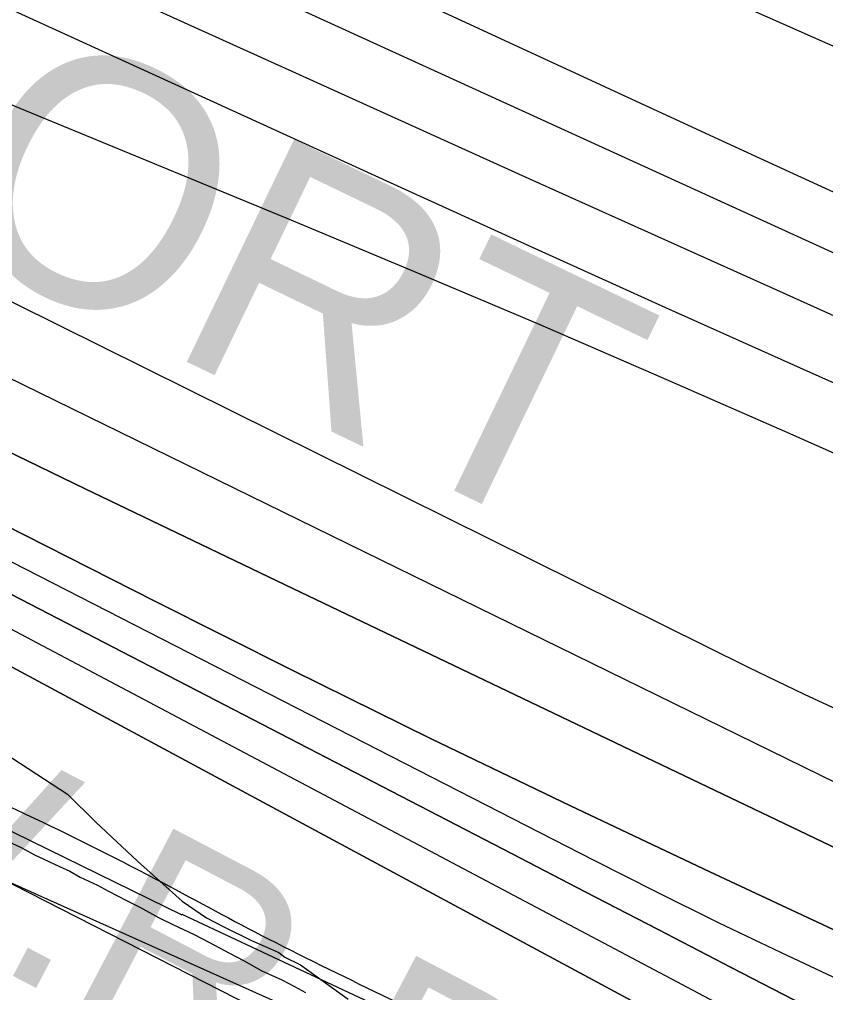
# Model space of a CAD drawing. Extents: x 3807117 to 3845308, y 337856 to 363736.
# Drawn here: x 3812115.4 to 3812441.8, y 352801.7 to 353195.9 of the extents above; entities that cross this region are included whole.
import ezdxf

# ---------------------------------------------------------------- set-up
doc = ezdxf.new("R2010")
doc.units = 0
for name, color, linetype in [('V-RIVR-EDGE', 7, 'Continuous'), ('V-RRAP-FSHR', 7, 'Continuous'), ('V-RRAP-RVMT', 7, 'Continuous'), ('V-RRAP-RVMT-IDEN', 7, 'Continuous'), ('V-SITE-VEGE', 7, 'Continuous'), ('V-TOPO-DPTH', 7, 'Continuous'), ('V-TOPO-MAJR', 7, 'Continuous'), ('V-TOPO-MINR', 7, 'Continuous'), ('V-TOPO-WATR', 7, 'Continuous'), ('V-TOPO-WATR-IDEN', 7, 'Continuous'), ('V-WETL-SWMP', 7, 'Continuous')]:
    doc.layers.add(name, color=color, linetype=linetype)

msp = doc.modelspace()

# ---------------------------------------------------------------- linework, layer by layer
at = {"layer": 'V-RIVR-EDGE'}
msp.add_spline([(3811218.45, 353357.75), (3811241.21, 353349.18), (3811277.57, 353336.15), (3811374.55, 353305.99), (3811420.6, 353288.89), (3811465.03, 353269.37), (3811510.27, 353249.04), (3811559.54, 353223.84), (3811619.3, 353188.92), (3811662.89, 353154.04), (3811691.94, 353127.28), (3811709.7, 353115.91), (3811765.42, 353081), (3811802.58, 353062.3), (3811835.68, 353041.2), (3811867.17, 353019.28), (3811896.23, 352996.57), (3811913.17, 352981.16), (3811951.93, 352955.99), (3812009.28, 352925.93), (3812057.74, 352901.54), (3812121.56, 352872.27), (3812173.25, 352846.26), (3812216.06, 352823.51), (3812265.33, 352799.13), (3812306.53, 352778.81), (3812348.53, 352757.68), (3812386.49, 352735.75), (3812421.22, 352720.3), (3812460.8, 352699.98), (3812545.61, 352656.1), (3812602.97, 352631.69), (3812678.12, 352606.44), (3812715.31, 352600.68), (3812744.42, 352597.38), (3812762.2, 352594.1), (3812802.62, 352585.1), (3812822.01, 352580.2), (3812833.34, 352581.79), (3812848.71, 352583.37), (3812863.26, 352580.91), (3812881.04, 352576.82), (3812922.25, 352559.74), (3812963.46, 352545.08), (3812993.35, 352532.06), (3813052.31, 352503.61), (3813083.01, 352490.59), (3813106.46, 352488.92), (3813129.91, 352485.63), (3813159, 352477.47), (3813194.55, 352462.01), (3813230.1, 352446.56), (3813273.7, 352417.34), (3813301.14, 352397.05), (3813318.91, 352388.11), (3813348, 352378.33), (3813381.13, 352364.5), (3813413.43, 352345.82), (3813494.23, 352316.51), (3813551.59, 352290.49), (3813617.85, 352267.68), (3813655.02, 352255.45), (3813691.38, 352240), (3813714.01, 352235.9), (3813744.71, 352223.69), (3813776.23, 352213.91), (3813798.06, 352213.86), (3813836.05, 352202.44), (3813875.64, 352186.97), (3813962.9, 352155.22), (3814023.51, 352136.47), (3814102.7, 352107.97), (3814155.23, 352091.66), (3814196.44, 352079.43), (3814266.74, 352055.8), (3814323.32, 352041.91), (3814445.34, 352003.6), (3814506.76, 351985.66), (3814578.69, 351964.45), (3814657.89, 351940.8), (3814702.34, 351927.75), (3814721.75, 351929.32), (3814754.09, 351926.01), (3814770.26, 351923.54), (3814789.65, 351914.6), (3814876.12, 351887.69), (3814949.66, 351867.29), (3815006.24, 351854.21), (3815041.8, 351845.23), (3815100, 351831.34), (3815142.83, 351819.1), (3815167.09, 351818.23), (3815176.79, 351814.97), (3815198.62, 351812.49), (3815248.71, 351793.77), (3815354.59, 351764.39), (3815405.5, 351749.71), (3815426.52, 351748.04), (3815454.83, 351747.16), (3815474.24, 351747.11), (3815497.68, 351743.82), (3815524.35, 351737.28), (3815541.33, 351734.81), (3815565.58, 351730.71), (3815596.3, 351724.97), (3815642.38, 351716.77), (3815669.07, 351715.9), (3815682.81, 351715.05), (3815696.55, 351711.79), (3815717.56, 351705.26), (3815765.26, 351698.68), (3815820.23, 351687.22), (3815860.65, 351679.03), (3815887.32, 351674.92), (3815924.51, 351666.74), (3815943.91, 351662.65), (3815983.51, 351652.04), (3816003.72, 351648.75), (3816038.48, 351643.81), (3816063.54, 351639.71), (3816105.59, 351635.56), (3816135.51, 351634.68), (3816171.09, 351635.4), (3816210.74, 351640.96), (3816241.48, 351644.93), (3816273.83, 351645.66), (3816303.76, 351648.01), (3816321.54, 351645.54), (3816344.17, 351637.4), (3816355.48, 351632.52), (3816384.58, 351625.98), (3816408.82, 351617.83), (3816424.99, 351614.55), (3816446.8, 351606.41), (3816479.12, 351591.77), (3816506.58, 351580.38), (3816543.75, 351564.12), (3816581.72, 351547.85), (3816605.95, 351537.28), (3816640.72, 351532.34), (3816698.92, 351520.06), (3816723.15, 351510.3), (3816746.6, 351507), (3816761.16, 351507.78), (3816778.13, 351503.69), (3816798.34, 351497.98), (3816825, 351487.4), (3816855.71, 351479.24), (3816886.43, 351474.31), (3816925.24, 351471.79), (3816966.49, 351474.11), (3816998.04, 351476.46), (3817026.34, 351475.58), (3817070.01, 351472.24), (3817092.65, 351470.56), (3817117.7, 351461.61), (3817150.84, 351455.86), (3817209.06, 351450.87), (3817268.89, 351445.87), (3817306.88, 351436.88), (3817355.39, 351431.9), (3817427.34, 351420.4), (3817484.73, 351407.32), (3817542.94, 351399.09), (3817623.81, 351395.66), (3817702.24, 351390.61), (3817745.91, 351388.88), (3817785.52, 351383.93), (3817817.87, 351380.62), (3817858.28, 351372.43), (3817897.08, 351363.44), (3817925.37, 351356.9), (3817962.56, 351352.76), (3818012.7, 351351.83), (3818077.4, 351352.48), (3818152.61, 351350.68), (3818194.66, 351347.34), (3818239.12, 351341.57), (3818286.01, 351331.75), (3818338.55, 351321.1), (3818397.56, 351310.44), (3818454.15, 351303.02), (3818509.14, 351298.84), (3818571.39, 351293.03), (3818663.57, 351285.52), (3818727.45, 351279.7), (3818795.36, 351269.83), (3818876.2, 351255.07), (3818923.09, 351250.1), (3818977.26, 351245.12), (3819054.89, 351238.46), (3819127.66, 351231.81), (3819212.56, 351225.94), (3819281.3, 351224.96), (3819351.66, 351224.78), (3819419.6, 351227.04), (3819476.21, 351226.9), (3819520.69, 351227.6), (3819546.57, 351227.54), (3819582.95, 351220.98), (3819614.49, 351220.09), (3819672.7, 351214.28), (3819726.07, 351210.92), (3819778.63, 351205.13), (3819810.96, 351200.19), (3819871.59, 351188.72), (3819899.88, 351182.99), (3819915.25, 351182.95), (3819932.24, 351185.34), (3819953.26, 351184.48), (3819983.18, 351182.78), (3820021.98, 351174.6), (3820084.22, 351159.89), (3820145.64, 351141.14), (3820186.04, 351126.48), (3820236.16, 351120.69), (3820274.96, 351112.51), (3820329.94, 351105.91), (3820344.5, 351105.87), (3820380.09, 351107.4), (3820408.4, 351109.75), (3820453.68, 351108.03), (3820490.07, 351107.13), (3820518.37, 351101.4), (3820553.93, 351094.03), (3820601.63, 351086.63), (3820680.85, 351071.88), (3820732.56, 351053.96), (3820765.7, 351044.98), (3820836.03, 351032.68), (3820886.95, 351021.23), (3820941.92, 351009.77), (3820979.1, 351001.59), (3821029.21, 350986.91), (3821084.97, 350968.98), (3821149.62, 350949.41), (3821214.28, 350937.12), (3821274.11, 350927.27), (3821338.79, 350922.25), (3821390.55, 350921.32), (3821439.88, 350920.39), (3821482.74, 350919.47), (3821516.7, 350916.96), (3821545.82, 350918.51), (3821604.05, 350917.55), (3821659.04, 350916.61), (3821685.74, 350923.01), (3821735.92, 350937.45), (3821757.76, 350939.82), (3821803.07, 350944.56), (3821833.79, 350942.06), (3821854.81, 350937.96), (3821867.75, 350937.93), (3821881.5, 350939.51), (3821902.56, 350953.21), (3821911.47, 350959.66), (3821920.37, 350959.63), (3821942.2, 350958.77), (3821963.22, 350953.06), (3821985.85, 350947.34), (3822015.76, 350942.41), (3822040.81, 350932.65), (3822068.26, 350916.41), (3822083.59, 350901.81), (3822094.07, 350887.23), (3822105.37, 350879.92), (3822121.54, 350876.65), (3822152.25, 350869.29), (3822191.87, 350864.34), (3822226.65, 350865.06), (3822267.91, 350870.62), (3822284.9, 350872.2), (3822305.11, 350872.15), (3822333.42, 350872.08), (3822351.22, 350873.65), (3822361.73, 350874.43), (3822394.89, 350872.73), (3822423.99, 350870.24), (3822458.75, 350862.87), (3822510.5, 350859.51), (3822540.43, 350859.43), (3822561.46, 350863.43), (3822581.69, 350865.8), (3822615.65, 350864.1), (3822672.24, 350856.68), (3822705.39, 350852.56), (3822756.32, 350841.92), (3822787.04, 350836.99), (3822823.41, 350830.43), (3822867.88, 350823.85), (3822902.63, 350816.48), (3822945.47, 350806.67), (3823006.09, 350790.35), (3823079.61, 350760.24), (3823137.78, 350735.03), (3823194.35, 350718.71), (3823245.28, 350709.69), (3823306.73, 350704.69), (3823364.14, 350701.31), (3823417.51, 350697.14), (3823449.05, 350697.06), (3823481.4, 350698.6), (3823550.15, 350699.23), (3823581.69, 350699.16), (3823629.38, 350688.52), (3823668.18, 350681.15), (3823696.46, 350671.37), (3823753.82, 350646.97), (3823806.35, 350633.09), (3823863.74, 350620.82), (3823898.51, 350618.31), (3823940.57, 350621.44), (3823978.59, 350625.39), (3824066.78, 350638.92), (3824121.78, 350640.4), (3824177.57, 350635.41), (3824220.42, 350630.45), (3824285.1, 350621.4), (3824327.13, 350611.59), (3824362.69, 350600.98), (3824409.58, 350596.02), (3824448.41, 350601.58), (3824481.61, 350617.67), (3824498.6, 350618.44), (3824513.97, 350620.02), (3824547.95, 350627.22), (3824585.99, 350640.06), (3824629.7, 350655.32), (3824703.39, 350691.53), (3824726.06, 350701.99), (3824746.29, 350707.6), (3824770.56, 350709.16), (3824813.42, 350707.43), (3824846.57, 350707.35), (3824892.68, 350710.47), (3824932.31, 350711.99), (3824992.98, 350715.08), (3825053.63, 350716.54), (3825077.08, 350714.06), (3825118.32, 350711.53), (3825167.65, 350711.41), (3825224.26, 350710.46), (3825268.73, 350706.31), (3825291.38, 350707.06), (3825331.81, 350704.53), (3825397.32, 350703.56), (3825606.74, 350688.49), (3825681.95, 350684.26), (3825718.33, 350679.32), (3825771.68, 350669.48), (3825829.88, 350657.2), (3825876.75, 350644.96), (3825933.34, 350632.69), (3825980.21, 350620.44), (3826027.91, 350613.04), (3826057.82, 350606.5), (3826078.82, 350597.55), (3826099.83, 350588.6), (3826132.93, 350567.49), (3826149.09, 350560.98), (3826170.12, 350560.12), (3826181.44, 350560.09), (3826191.95, 350556.83), (3826200.81, 350545.49), (3826210.51, 350541.42), (3826228.29, 350537.33), (3826238.8, 350537.31), (3826261.48, 350551.81), (3826283.34, 350561.46), (3826294.67, 350563.86), (3826328.63, 350561.35), (3826366.62, 350551.55), (3826404.6, 350537.71), (3826436.92, 350525.5), (3826469.23, 350512.48), (3826521.76, 350496.17), (3826575.93, 350488.76), (3826625.23, 350476.51), (3826668.07, 350467.5), (3826700.4, 350458.53), (3826735.16, 350452.78), (3826769.1, 350442.18), (3826814.37, 350433.98), (3826839.42, 350426.64), (3826868.52, 350417.67), (3826885.48, 350408.74), (3826910.53, 350400.59), (3826925.89, 350397.31), (3826948.52, 350392.41), (3827078.61, 350343.56), (3827134.36, 350324.82), (3827208.69, 350294.71), (3827274.15, 350272.72), (3827333.13, 350249.93), (3827396.95, 350224.7), (3827454.31, 350200.29), (3827493.09, 350180.79), (3827513.27, 350168.61), (3827518.92, 350160.5), (3827515.66, 350154.04), (3827502.68, 350137.09), (3827493.76, 350126.6), (3827492.93, 350118.51), (3827495.33, 350108.8), (3827498.56, 350105.56), (3827504.22, 350105.55), (3827524.51, 350132.99), (3827532.62, 350141.06), (3827540.71, 350143.47), (3827549.6, 350141.02), (3827564.13, 350130.47), (3827579.48, 350125.58), (3827606.96, 350115), (3827631.19, 350105.23), (3827659.45, 350084.14), (3827689.32, 350065.46), (3827728.09, 350044.34), (3827778.17, 350019.14)], degree=3, dxfattribs=at)
at = {"layer": 'V-RRAP-FSHR'}
msp.add_lwpolyline([(3811218.81, 353333.2), (3811498.96, 353213.98), (3811980.49, 352912.94), (3812524.74, 352635.54), (3813190.25, 352406.85), (3813826.75, 352151.21), (3814955.49, 351838.72), (3815566.52, 351707.3), (3816314.38, 351579.77), (3817323.6, 351404.18), (3818699.23, 351247.18), (3819584.12, 351165.55)], dxfattribs=at)
at = {"layer": 'V-RRAP-RVMT'}
for p, q in [((3812037.94, 352903.44), (3812181.05, 352833.24)), ((3812181.05, 352833.24), (3812181.18, 352833.48)), ((3812181.18, 352833.48), (3812297.62, 352778.87))]:
    msp.add_line(p, q, dxfattribs=at)
at = {"layer": 'V-SITE-VEGE'}
for p, q in [((3812103.8, 352902.2), (3812134.75, 352882.13)), ((3812134.75, 352882.13), (3812146.35, 352870.68)), ((3812146.35, 352870.68), (3812163.2, 352855)), ((3812163.2, 352855), (3812181.22, 352838.71)), ((3812181.22, 352838.71), (3812191.14, 352832.02)), ((3812191.14, 352832.02), (3812198.17, 352828.35)), ((3812198.17, 352828.35), (3812209.29, 352822.82)), ((3812209.29, 352822.82), (3812220.43, 352817.89)), ((3812220.43, 352817.89), (3812222.76, 352816.07)), ((3812222.76, 352816.07), (3812229.2, 352812.99)), ((3812229.2, 352812.99), (3812248.45, 352799.04))]:
    msp.add_line(p, q, dxfattribs=at)
at = {"layer": 'V-TOPO-DPTH'}
for points in [[(3811216.73, 353476.41), (3811680.22, 353260.14), (3811707.72, 353247.23), (3811735.18, 353234.23), (3811762.57, 353221.09), (3811789.92, 353207.86), (3811817.23, 353194.56), (3811844.54, 353181.24), (3811871.84, 353167.9), (3811899.12, 353154.54), (3812518.32, 352851.24)], [(3811216.73, 353476.41), (3811680.22, 353260.14), (3811707.72, 353247.23), (3811735.18, 353234.23), (3811762.57, 353221.09), (3811789.92, 353207.86), (3811817.23, 353194.56), (3811844.54, 353181.24), (3811871.84, 353167.9), (3811899.12, 353154.54), (3812518.32, 352851.24)], [(3811217.09, 353451.83), (3811249.54, 353436.32), (3811300.01, 353412.35), (3811668.81, 353238.04), (3811696.37, 353224.91), (3811723.87, 353211.67), (3811751.3, 353198.27), (3811778.67, 353184.75), (3811890.91, 353128.87), (3811974.46, 353087.53), (3812058.14, 353046.46), (3812142.01, 353005.78), (3812226.01, 352965.37), (3812487.12, 352840.52)], [(3812487.12, 352840.52), (3812226.01, 352965.37), (3812142.01, 353005.78), (3812058.14, 353046.46), (3811974.46, 353087.53), (3811890.91, 353128.87), (3811778.67, 353184.75), (3811751.3, 353198.27), (3811723.87, 353211.67), (3811696.37, 353224.91), (3811668.81, 353238.04), (3811300.01, 353412.35), (3811249.54, 353436.32), (3811217.09, 353451.83)], [(3811217.4, 353430.56), (3811282.52, 353398.95), (3811368.68, 353357.27), (3811454.93, 353315.78), (3811541.24, 353274.42), (3811679.12, 353208.52), (3811696.5, 353200.13), (3811713.84, 353191.67), (3811731.12, 353183.07), (3811748.36, 353174.4), (3812170.18, 352960.2), (3812226.06, 352932.17), (3812282.12, 352904.5), (3812338.45, 352877.39), (3812394.96, 352850.64), (3812446.87, 352826.37)], [(3812446.87, 352826.37), (3812394.96, 352850.64), (3812338.45, 352877.39), (3812282.12, 352904.5), (3812226.06, 352932.17), (3812170.18, 352960.2), (3811748.36, 353174.4), (3811731.12, 353183.07), (3811713.84, 353191.67), (3811696.5, 353200.13), (3811679.12, 353208.52), (3811541.24, 353274.42), (3811454.93, 353315.78), (3811368.68, 353357.27), (3811282.52, 353398.95), (3811217.4, 353430.56)], [(3812489.28, 352767.5), (3812433.09, 352796.61), (3812403.54, 352811.92), (3812374, 352827.23), (3812344.45, 352842.54), (3812314.9, 352857.85), (3811721.31, 353165.38), (3811713.09, 353169.59), (3811704.86, 353173.75), (3811696.59, 353177.84), (3811688.3, 353181.88), (3811619.63, 353214.99), (3811576.99, 353235.56), (3811534.36, 353256.16), (3811491.75, 353276.8), (3811449.16, 353297.46), (3811217.7, 353409.82)], [(3811217.7, 353409.82), (3811449.16, 353297.46), (3811491.75, 353276.8), (3811534.36, 353256.16), (3811576.99, 353235.56), (3811619.63, 353214.99), (3811688.3, 353181.88), (3811696.59, 353177.84), (3811704.86, 353173.75), (3811713.09, 353169.59), (3811721.31, 353165.38), (3812314.9, 352857.85), (3812344.45, 352842.54), (3812374, 352827.23), (3812403.54, 352811.92), (3812433.09, 352796.61), (3812489.28, 352767.5)], [(3812445.79, 352753.9), (3811696.65, 353157.37), (3811218.24, 353372.4)]]:
    msp.add_lwpolyline(points, dxfattribs=at)
at = {"layer": 'V-TOPO-MAJR'}
for points in [[(3811391.13, 353595.47), (3811774.07, 353432.96), (3811799.07, 353422.25), (3811824.02, 353411.43), (3811848.9, 353400.44), (3811873.74, 353389.34), (3811898.51, 353378.12), (3811923.27, 353366.86), (3811948, 353355.53), (3811972.71, 353344.16), (3812394.92, 353149.03), (3812428.73, 353133.45), (3812462.58, 353117.91)], [(3811216.14, 353516.97), (3811552.73, 353353.62), (3811585.27, 353337.96), (3811617.88, 353322.44), (3811650.59, 353307.14), (3811683.37, 353291.98), (3811733.67, 353268.93), (3811741.34, 353265.38), (3811748.98, 353261.77), (3811756.6, 353258.09), (3811764.19, 353254.37), (3812410.75, 352933.34), (3812433.07, 352922.6), (3812455.56, 352912.24)]]:
    msp.add_lwpolyline(points, dxfattribs=at)
at = {"layer": 'V-TOPO-MINR'}
for points in [[(3811361.11, 353579.12), (3811451.29, 353540.73), (3811541.59, 353502.63), (3811631.97, 353464.72), (3811758.12, 353412.05), (3811785.44, 353400.51), (3811812.69, 353388.8), (3811839.83, 353376.84), (3811866.9, 353364.72), (3811944.42, 353329.61), (3812010.18, 353299.79), (3812075.92, 353269.92), (3812141.64, 353239.99), (3812207.33, 353210.02), (3812605.43, 353028.19)], [(3811215.51, 353560.03), (3811272.9, 353535.64), (3811332.01, 353512.61), (3811391.61, 353490.78), (3811567.05, 353429.52), (3811592.63, 353420.6), (3811618.2, 353411.69), (3811643.79, 353402.8), (3811669.38, 353393.92), (3811684.25, 353388.77), (3811702.34, 353382.3), (3811720.34, 353375.61), (3811738.2, 353368.57), (3811755.98, 353361.3), (3811780.85, 353350.85), (3811786.12, 353348.6), (3811791.38, 353346.33), (3811796.61, 353344), (3811801.83, 353341.65), (3812265.52, 353129.8), (3812321.2, 353104.46), (3812376.92, 353079.23), (3812432.72, 353054.16), (3812488.56, 353029.21)], [(3811616.58, 353549.89), (3811661.8, 353529.58), (3811707.21, 353509.7), (3811752.75, 353490.11), (3811817.45, 353462.64), (3811830.73, 353456.97), (3811843.98, 353451.26), (3811857.21, 353445.49), (3811870.42, 353439.68), (3812090.72, 353342.19), (3812185.1, 353300.39), (3812279.47, 353258.57), (3812373.82, 353216.7), (3812468.16, 353174.8)], [(3811338.37, 353544.01), (3811480.29, 353494.31), (3811534.52, 353474.79), (3811588.52, 353454.63), (3811642.15, 353433.54), (3811695.53, 353411.82), (3811769.67, 353380.9), (3811785.78, 353374.09), (3811801.84, 353367.18), (3811817.84, 353360.12), (3811833.79, 353352.95), (3812035.37, 353261.25), (3812131.27, 353217.69), (3812227.2, 353174.21), (3812323.18, 353130.84), (3812419.19, 353087.54), (3812575.02, 353017.38)], [(3811215.82, 353538.7), (3811252.35, 353521.43), (3811337.33, 353482.2), (3811422.75, 353443.99), (3811508.85, 353407.34), (3811595.39, 353371.72), (3811711.79, 353325.05), (3811740.46, 353313.51), (3811769.12, 353301.93), (3811797.76, 353290.29), (3811826.38, 353278.6), (3811868.97, 353261.15), (3811918.86, 353240.69), (3811968.74, 353220.21), (3812018.62, 353199.71), (3812068.49, 353179.19), (3812224.54, 353114.92), (3812274.91, 353093.94), (3812325.17, 353072.69), (3812375.25, 353051.03), (3812425.21, 353029.1), (3812493.1, 352998.99)], [(3811216.73, 353476.41), (3811680.22, 353260.14), (3811707.72, 353247.23), (3811735.18, 353234.23), (3811762.57, 353221.09), (3811789.92, 353207.86), (3811817.23, 353194.56), (3811844.54, 353181.24), (3811871.84, 353167.9), (3811899.12, 353154.54), (3812518.32, 352851.24)], [(3811217.09, 353451.83), (3811249.54, 353436.32), (3811300.01, 353412.35), (3811668.81, 353238.04), (3811696.37, 353224.91), (3811723.87, 353211.67), (3811751.3, 353198.27), (3811778.67, 353184.75), (3811890.91, 353128.87), (3811974.46, 353087.53), (3812058.14, 353046.46), (3812142.01, 353005.78), (3812226.01, 352965.37), (3812487.12, 352840.52)], [(3811217.4, 353430.56), (3811282.52, 353398.95), (3811368.68, 353357.27), (3811454.93, 353315.78), (3811541.24, 353274.42), (3811679.12, 353208.52), (3811696.5, 353200.13), (3811713.84, 353191.67), (3811731.12, 353183.07), (3811748.36, 353174.4), (3812170.18, 352960.2), (3812226.06, 352932.17), (3812282.12, 352904.5), (3812338.45, 352877.39), (3812394.96, 352850.64), (3812446.87, 352826.37)], [(3811217.55, 353420.17), (3811323.46, 353368.69), (3811387.69, 353337.52), (3811451.96, 353306.41), (3811516.26, 353275.39), (3811580.59, 353244.43), (3811683.85, 353194.83), (3811696.55, 353188.67), (3811709.22, 353182.44), (3811721.84, 353176.12), (3811734.42, 353169.73), (3812347.96, 352855.31), (3812373.11, 352842.61), (3812398.37, 352830.12), (3812423.78, 352817.93), (3812449.28, 352805.95)], [(3811217.7, 353409.82), (3811449.16, 353297.46), (3811491.75, 353276.8), (3811534.36, 353256.16), (3811576.99, 353235.56), (3811619.63, 353214.99), (3811688.3, 353181.88), (3811696.59, 353177.84), (3811704.86, 353173.75), (3811713.09, 353169.59), (3811721.31, 353165.38), (3812314.9, 352857.85), (3812344.45, 352842.54), (3812374, 352827.23), (3812403.54, 352811.92), (3812433.09, 352796.61), (3812489.28, 352767.5)], [(3811217.85, 353399.47), (3811573.56, 353227.02), (3811594.75, 353216.75), (3811615.94, 353206.5), (3811637.15, 353196.27), (3811658.36, 353186.05), (3811692.47, 353169.62), (3811696.62, 353167.6), (3811700.75, 353165.55), (3811704.86, 353163.45), (3811708.96, 353161.33), (3811836.98, 353094.11), (3811905.05, 353058.31), (3811973.1, 353022.47), (3812041.11, 352986.54), (3812109.08, 352950.56), (3812467.49, 352760.61)], [(3812050.16, 352873.84), (3812321.59, 352752.02), (3812343.83, 352742.11), (3812366.1, 352732.26), (3812388.42, 352722.51), (3812410.76, 352712.84), (3812433.16, 352703.28), (3812455.6, 352693.82), (3812478.1, 352684.5), (3812500.63, 352675.27), (3813359.63, 352326.56), (3814471.6, 351939.27), (3815406.62, 351733.64)]]:
    msp.add_lwpolyline(points, dxfattribs=at)
at = {"layer": 'V-TOPO-WATR'}
msp.add_lwpolyline([(3811218.24, 353372.4), (3811696.65, 353157.37), (3812445.79, 352753.9)], dxfattribs=at)
at = {"layer": 'V-WETL-SWMP'}
for p, q in [((3812112.27, 352862.17), (3812116.03, 352860.45)), ((3812116.03, 352860.45), (3812121.42, 352857.5)), ((3812121.42, 352857.5), (3812125.17, 352855.78)), ((3812125.17, 352855.78), (3812131.51, 352852.82)), ((3812131.51, 352852.82), (3812135.73, 352850.85)), ((3812135.73, 352850.85), (3812139.95, 352848.4)), ((3812139.95, 352848.4), (3812146.99, 352845.19)), ((3812146.99, 352845.19), (3812151.44, 352842.74)), ((3812151.44, 352842.74), (3812158.71, 352839.06)), ((3812158.71, 352839.06), (3812164.1, 352836.35)), ((3812164.1, 352836.35), (3812171.6, 352832.19)), ((3812171.6, 352832.19), (3812177.46, 352829.24)), ((3812177.46, 352829.24), (3812186.15, 352825.29)), ((3812186.15, 352825.29), (3812192, 352822.11)), ((3812192, 352822.11), (3812200.44, 352817.69)), ((3812200.44, 352817.69), (3812206.07, 352814.74)), ((3812206.07, 352814.74), (3812213.57, 352810.58)), ((3812213.57, 352810.58), (3812221.55, 352806.88)), ((3812221.55, 352806.88), (3812226.7, 352804.18)), ((3812226.7, 352804.18), (3812231.15, 352801.73))]:
    msp.add_line(p, q, dxfattribs=at)

# ---------------------------------------------------------------- texts
at = {"layer": 'V-RRAP-RVMT-IDEN'}
msp.add_text('PORT', height=100, rotation=334.2596, dxfattribs=at).set_placement((3811999.23, 353145.88))
at = {"layer": 'V-TOPO-WATR-IDEN'}
msp.add_text('L.W.R.P.', height=83, rotation=332.3357, dxfattribs=at).set_placement((3811929.01, 352904.78))

doc.saveas('drawing.dxf')
